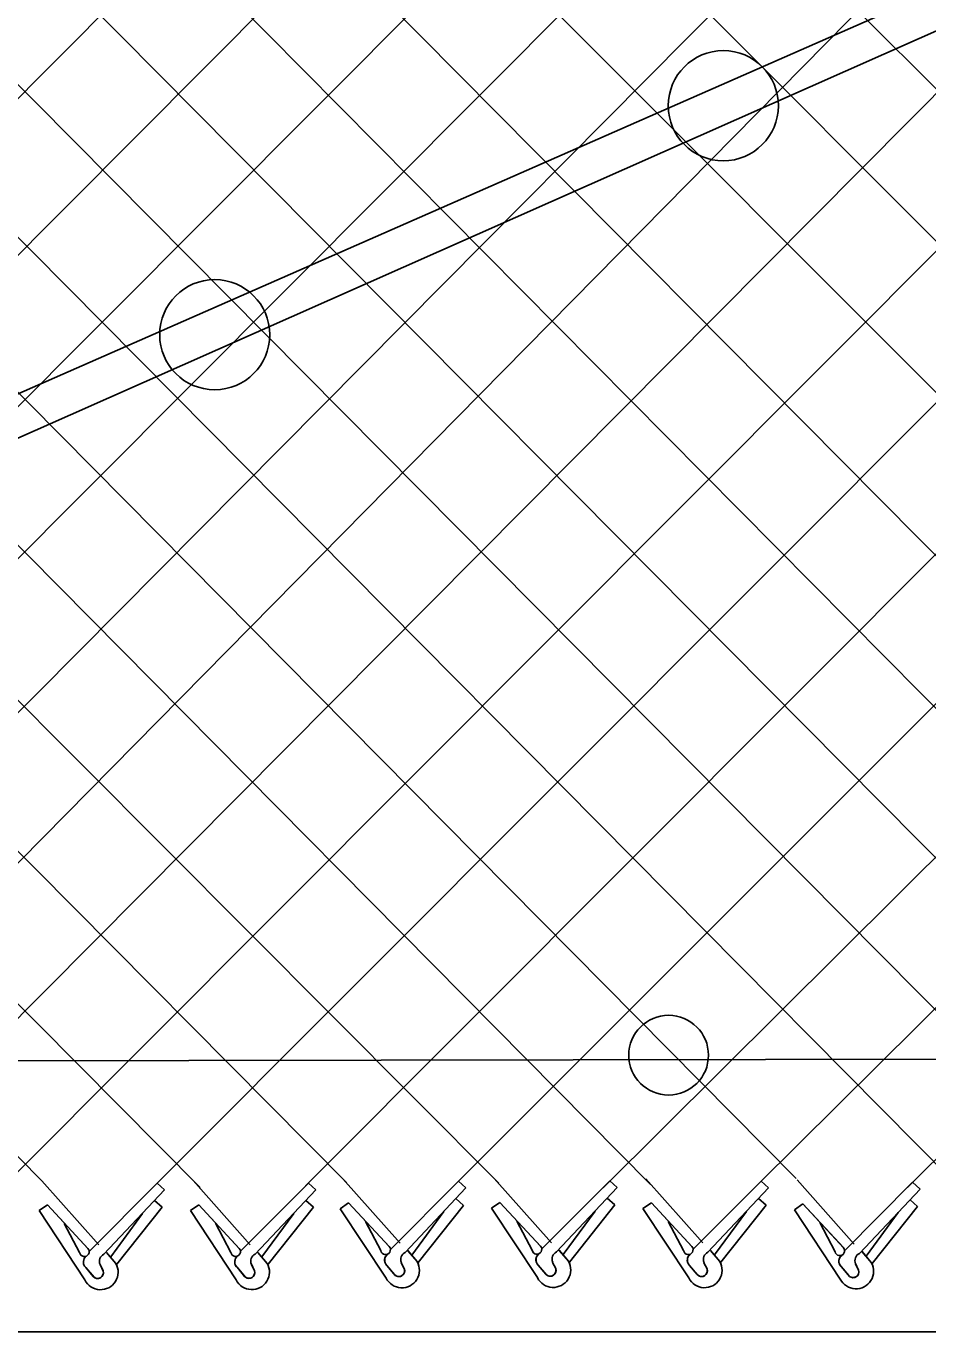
# Model space of a CAD drawing. Extents: x 0 to 2.85, y -0.1 to 1.83.
# Drawn here: x 1.1897 to 1.2376, y 1.2816 to 1.3511 of the extents above; entities that cross this region are included whole.
import ezdxf

# ---------------------------------------------------------------- set-up
doc = ezdxf.new("R2010")
doc.units = 0
for name, color, linetype in [('sb_Chainlink Fence', 7, 'Continuous'), ('sb_Earth', 7, 'Continuous'), ('sb_Existing Structural Steel', 7, 'Continuous')]:
    doc.layers.add(name, color=color, linetype=linetype)

msp = doc.modelspace()

# ---------------------------------------------------------------- linework, layer by layer
at = {"layer": 'sb_Chainlink Fence'}
for p, q in [((1.1805151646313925, 1.2895157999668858), (1.2915922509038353, 1.4013364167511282)), ((1.0829193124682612, 1.398082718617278), (1.1904903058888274, 1.2896279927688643)), ((1.0910120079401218, 1.3980855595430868), (1.1989214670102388, 1.2892594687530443)), ((1.0990654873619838, 1.3980651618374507), (1.206711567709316, 1.2895326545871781)), ((1.115446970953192, 1.3979620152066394), (1.2228929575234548, 1.2894238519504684)), ((1.1234998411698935, 1.3979563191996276), (1.2306364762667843, 1.2897405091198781)), ((1.1315925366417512, 1.3979591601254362), (1.2389142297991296, 1.2896793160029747)), ((1.1396460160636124, 1.3979387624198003), (1.2469242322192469, 1.2897511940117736)), ((1.1477002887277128, 1.3979553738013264), (1.2549061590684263, 1.2898329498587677)), ((1.1558672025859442, 1.3977095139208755), (1.2636071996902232, 1.2889921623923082)), ((1.1639200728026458, 1.3977038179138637), (1.2718940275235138, 1.2887328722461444)), ((1.1720127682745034, 1.3977066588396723), (1.279386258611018, 1.2902100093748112)), ((1.172460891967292, 1.2895324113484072), (1.2796712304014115, 1.3982683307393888)), ((1.188120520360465, 1.3977028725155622), (1.2955973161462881, 1.2901616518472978)), ((1.1320086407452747, 1.2895929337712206), (1.2387887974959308, 1.397111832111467)), ((1.1644074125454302, 1.289512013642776), (1.2712139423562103, 1.3971690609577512)), ((1.1800662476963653, 1.3976862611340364), (1.2877191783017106, 1.2899658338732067)), ((1.1400710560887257, 1.289533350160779), (1.2471160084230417, 1.3969920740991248)), ((1.1481277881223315, 1.2895781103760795), (1.2551688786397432, 1.396986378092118)), ((1.1612766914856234, 1.294695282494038), (1.263261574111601, 1.3969892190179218)), ((1.1885775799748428, 1.2894562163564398), (1.2955891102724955, 1.3967338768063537)), ((1.1966343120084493, 1.2895009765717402), (1.303681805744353, 1.396736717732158)), ((1.2045283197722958, 1.2893614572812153), (1.311735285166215, 1.3967163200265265)), ((1.212535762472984, 1.289460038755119), (1.3197895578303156, 1.3967329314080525)), ((1.2203680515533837, 1.2892561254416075), (1.3282564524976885, 1.3964829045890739)), ((1.2286213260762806, 1.289436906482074), (1.33630932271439, 1.3964772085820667)), ((1.236559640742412, 1.2892719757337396), (1.3444020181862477, 1.3964800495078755)), ((1.1090812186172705, 1.3956207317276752), (1.2148223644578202, 1.289491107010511)), ((1.1904903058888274, 1.2896279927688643), (1.1935256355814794, 1.2862103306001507)), ((1.1930069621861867, 1.2858582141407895), (1.1966343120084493, 1.2895009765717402)), ((1.1970301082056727, 1.2891423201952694), (1.1966343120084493, 1.2895009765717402)), ((1.198543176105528, 1.2896336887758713), (1.201578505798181, 1.2862160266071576)), ((1.2010598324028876, 1.2858639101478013), (1.2046871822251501, 1.289506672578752)), ((1.2050829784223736, 1.2891480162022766), (1.2046871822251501, 1.289506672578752)), ((1.206522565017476, 1.2897297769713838), (1.2095578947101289, 1.2863121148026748)), ((1.2090392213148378, 1.2859599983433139), (1.2126665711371, 1.2896027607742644)), ((1.2130623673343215, 1.2892441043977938), (1.2126665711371, 1.2896027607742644)), ((1.214576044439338, 1.28975017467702), (1.2176113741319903, 1.2863325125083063)), ((1.2170927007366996, 1.28598039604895), (1.2207200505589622, 1.2896231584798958)), ((1.2211158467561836, 1.28926450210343), (1.2207200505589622, 1.2896231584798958)), ((1.2226303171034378, 1.289733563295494), (1.2256656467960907, 1.2863159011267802)), ((1.2251469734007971, 1.285963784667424), (1.2287743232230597, 1.2896065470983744)), ((1.229170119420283, 1.2892478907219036), (1.2287743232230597, 1.2896065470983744)), ((1.2306927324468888, 1.2896739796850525), (1.2337280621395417, 1.2862563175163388)), ((1.2332093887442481, 1.2859042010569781), (1.2368367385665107, 1.2895469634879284)), ((1.2372325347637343, 1.2891883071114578), (1.2368367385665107, 1.2895469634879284)), ((1.193804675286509, 1.2857157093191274), (1.1970301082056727, 1.2891423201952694)), ((1.2018575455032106, 1.285721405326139), (1.2050829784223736, 1.2891480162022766)), ((1.2098369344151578, 1.2858174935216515), (1.2130623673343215, 1.2892441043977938)), ((1.212928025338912, 1.2883181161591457), (1.21253222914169, 1.2886767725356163)), ((1.2178904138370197, 1.2858378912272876), (1.2211158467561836, 1.28926450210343)), ((1.2209815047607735, 1.2883385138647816), (1.220585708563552, 1.2886971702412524)), ((1.22594468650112, 1.2858212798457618), (1.229170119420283, 1.2892478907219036)), ((1.229035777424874, 1.2883219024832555), (1.2286399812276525, 1.2886805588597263)), ((1.2340071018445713, 1.2857616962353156), (1.2372325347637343, 1.2891883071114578)), ((1.1903462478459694, 1.2880404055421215), (1.1907922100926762, 1.2883450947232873)), ((1.192782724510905, 1.2843514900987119), (1.1903462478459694, 1.2880404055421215)), ((1.1907922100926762, 1.2883450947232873), (1.1929482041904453, 1.2860214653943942)), ((1.1907922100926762, 1.2883450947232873), (1.1929620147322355, 1.2860077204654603)), ((1.1968957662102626, 1.2882163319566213), (1.1944829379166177, 1.2851816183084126)), ((1.1968957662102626, 1.2882163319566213), (1.1964999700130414, 1.2885749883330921)), ((1.1983991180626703, 1.2880461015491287), (1.198845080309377, 1.2883507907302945)), ((1.200835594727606, 1.284357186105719), (1.1983991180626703, 1.2880461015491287)), ((1.198845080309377, 1.2883507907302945), (1.2010010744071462, 1.2860271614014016)), ((1.198845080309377, 1.2883507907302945), (1.2010148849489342, 1.2860134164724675)), ((1.2049486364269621, 1.2882220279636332), (1.2025358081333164, 1.2851873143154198)), ((1.2049486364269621, 1.2882220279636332), (1.204552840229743, 1.288580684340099)), ((1.2063785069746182, 1.2881421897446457), (1.206824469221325, 1.2884468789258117)), ((1.208814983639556, 1.2844532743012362), (1.2063785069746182, 1.2881421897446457)), ((1.206824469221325, 1.2884468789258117), (1.2089804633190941, 1.286123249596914)), ((1.206824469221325, 1.2884468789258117), (1.208994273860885, 1.28610950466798)), ((1.2118890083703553, 1.2879860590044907), (1.210191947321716, 1.285676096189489)), ((1.212928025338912, 1.2883181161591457), (1.2105151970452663, 1.285283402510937)), ((1.2144319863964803, 1.2881625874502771), (1.214877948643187, 1.2884672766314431)), ((1.216868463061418, 1.2844736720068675), (1.2144319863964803, 1.2881625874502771)), ((1.214877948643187, 1.2884672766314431), (1.2170339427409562, 1.2861436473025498)), ((1.214877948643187, 1.2884672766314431), (1.2170477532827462, 1.286129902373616)), ((1.2199424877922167, 1.2880064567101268), (1.2182454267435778, 1.2856964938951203)), ((1.2209815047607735, 1.2883385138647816), (1.2185686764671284, 1.285303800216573)), ((1.2224862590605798, 1.288145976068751), (1.2229322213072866, 1.288450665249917)), ((1.2249227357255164, 1.2844570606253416), (1.2224862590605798, 1.288145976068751)), ((1.2229322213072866, 1.288450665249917), (1.2250882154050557, 1.286127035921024)), ((1.2229322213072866, 1.288450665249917), (1.2251020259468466, 1.28611329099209)), ((1.2279967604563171, 1.2879898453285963), (1.2262996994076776, 1.285679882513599)), ((1.229035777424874, 1.2883219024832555), (1.2266229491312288, 1.285287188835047)), ((1.230548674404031, 1.2880863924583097), (1.2309946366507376, 1.2883910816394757)), ((1.2329851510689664, 1.2843974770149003), (1.230548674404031, 1.2880863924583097)), ((1.2309946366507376, 1.2883910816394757), (1.233150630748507, 1.2860674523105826)), ((1.2309946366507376, 1.2883910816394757), (1.233164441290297, 1.2860537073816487)), ((1.237098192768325, 1.2882623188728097), (1.2346853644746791, 1.285227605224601)), ((1.237098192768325, 1.2882623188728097), (1.2367023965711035, 1.2886209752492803)), ((1.1925053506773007, 1.2858069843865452), (1.1916937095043, 1.2873585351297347)), ((1.1958567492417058, 1.2878842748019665), (1.1941596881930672, 1.2855743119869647)), ((1.2005582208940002, 1.2858126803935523), (1.199746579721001, 1.287364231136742)), ((1.2039096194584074, 1.2878899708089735), (1.2022125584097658, 1.2855800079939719)), ((1.2085376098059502, 1.2859087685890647), (1.207725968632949, 1.2874603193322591)), ((1.2165910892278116, 1.2859291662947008), (1.2157794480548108, 1.287480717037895)), ((1.224645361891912, 1.285912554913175), (1.2238337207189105, 1.2874641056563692)), ((1.232707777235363, 1.2858529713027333), (1.2318961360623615, 1.287404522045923)), ((1.236059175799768, 1.2879302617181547), (1.2343621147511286, 1.285620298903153)), ((1.2099720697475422, 1.2859130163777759), (1.2104672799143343, 1.2853267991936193)), ((1.2099786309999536, 1.2859040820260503), (1.2104697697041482, 1.285324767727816)), ((1.218025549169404, 1.285933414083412), (1.2185207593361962, 1.2853471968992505)), ((1.2180321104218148, 1.2859244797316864), (1.2185232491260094, 1.285345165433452)), ((1.2260798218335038, 1.2859168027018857), (1.2265750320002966, 1.285330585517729)), ((1.2260863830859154, 1.2859078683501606), (1.22657752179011, 1.2853285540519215)), ((1.2341422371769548, 1.28585721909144), (1.234637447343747, 1.285271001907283)), ((1.2341487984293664, 1.2858482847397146), (1.2346399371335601, 1.28526897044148)), ((1.193756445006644, 1.2848220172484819), (1.1935928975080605, 1.2851763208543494)), ((1.1935935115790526, 1.2851637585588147), (1.1937561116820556, 1.2848300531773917)), ((1.1939398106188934, 1.2858112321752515), (1.1944350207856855, 1.2852250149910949)), ((1.1939463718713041, 1.285802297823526), (1.1944375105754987, 1.2852229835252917)), ((1.1944350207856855, 1.2852250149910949), (1.1944714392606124, 1.2851569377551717)), ((1.1944714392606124, 1.2851569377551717), (1.194502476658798, 1.2850840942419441)), ((1.2018093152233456, 1.284827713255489), (1.2016457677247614, 1.2851820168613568)), ((1.201646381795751, 1.2851694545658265), (1.2018089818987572, 1.2848357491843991)), ((1.2019926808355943, 1.2858169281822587), (1.2024878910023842, 1.2852307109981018)), ((1.2019992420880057, 1.285807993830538), (1.2024903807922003, 1.285228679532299)), ((1.2024878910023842, 1.2852307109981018), (1.202524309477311, 1.2851626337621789)), ((1.202524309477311, 1.2851626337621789), (1.2025553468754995, 1.285089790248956)), ((1.209788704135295, 1.2849238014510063), (1.209625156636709, 1.2852781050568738)), ((1.2096257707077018, 1.285265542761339), (1.2097883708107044, 1.2849318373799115)), ((1.2104672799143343, 1.2853267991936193), (1.2105036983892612, 1.2852587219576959)), ((1.2105036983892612, 1.2852587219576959), (1.2105347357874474, 1.2851858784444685)), ((1.217842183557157, 1.2849441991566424), (1.2176786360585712, 1.28529850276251)), ((1.2176792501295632, 1.2852859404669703), (1.2178418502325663, 1.2849522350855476)), ((1.2185207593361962, 1.2853471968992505), (1.218557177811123, 1.2852791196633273)), ((1.218557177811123, 1.2852791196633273), (1.2185882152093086, 1.2852062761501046)), ((1.2258964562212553, 1.2849275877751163), (1.225732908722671, 1.285281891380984)), ((1.2257335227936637, 1.285269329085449), (1.2258961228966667, 1.2849356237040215)), ((1.2265750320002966, 1.285330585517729), (1.2266114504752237, 1.285262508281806)), ((1.2266114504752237, 1.285262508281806), (1.226642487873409, 1.2851896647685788)), ((1.2339588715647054, 1.2848680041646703), (1.233795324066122, 1.285222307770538)), ((1.233795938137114, 1.285209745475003), (1.233958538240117, 1.2848760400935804)), ((1.234637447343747, 1.285271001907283), (1.2346738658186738, 1.2852029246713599)), ((1.2346738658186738, 1.2852029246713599), (1.2347049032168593, 1.2851300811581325)), ((1.1932343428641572, 1.2845364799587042), (1.1928303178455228, 1.2850202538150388)), ((1.1928303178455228, 1.2850202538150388), (1.1932754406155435, 1.2844931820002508)), ((1.2012872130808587, 1.2845421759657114), (1.2008831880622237, 1.2850259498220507)), ((1.2008831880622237, 1.2850259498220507), (1.201328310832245, 1.2844988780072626)), ((1.2092666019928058, 1.2846382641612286), (1.2088625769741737, 1.2851220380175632)), ((1.2088625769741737, 1.2851220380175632), (1.209307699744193, 1.2845949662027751)), ((1.2173200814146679, 1.2846586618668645), (1.2169160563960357, 1.2851424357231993)), ((1.2169160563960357, 1.2851424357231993), (1.2173611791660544, 1.284615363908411)), ((1.2253743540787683, 1.2846420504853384), (1.2249703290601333, 1.2851258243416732)), ((1.2249703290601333, 1.2851258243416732), (1.2254154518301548, 1.2845987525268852)), ((1.2334367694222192, 1.2845824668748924), (1.2330327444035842, 1.2850662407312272)), ((1.2330327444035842, 1.2850662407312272), (1.2334778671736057, 1.284539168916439))]:
    msp.add_line(p, q, dxfattribs=at)
for centre, radius, start, end in [((1.19275732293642, 1.2858510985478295), 0.00025580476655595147, 189.9304409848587, 40.97853800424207), ((1.2008101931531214, 1.2858567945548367), 0.00025580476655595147, 189.9304409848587, 40.97853800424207), ((1.2087895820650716, 1.285952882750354), 0.00025580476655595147, 189.9304409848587, 40.97853800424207), ((1.2168430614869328, 1.2859732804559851), 0.00025580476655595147, 189.9304409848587, 40.97853800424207), ((1.224897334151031, 1.2859566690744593), 0.00025580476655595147, 189.9304409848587, 40.97853800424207), ((1.2329597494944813, 1.285897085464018), 0.00025580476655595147, 189.9304409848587, 40.97853800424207), ((1.1930897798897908, 1.2853035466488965), 0.0003843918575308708, 126.9947472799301, 219.79833989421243), ((1.1931002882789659, 1.2853030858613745), 0.0003909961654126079, 127.7656421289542, 226.33281459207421), ((1.193621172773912, 1.2847662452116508), 0.0009354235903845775, 206.32021657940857, 29.22686940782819), ((1.1939806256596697, 1.2853356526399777), 0.00041880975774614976, 114.84216649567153, 203.51671506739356), ((1.2011426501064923, 1.2853092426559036), 0.0003843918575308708, 126.9947472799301, 219.79833989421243), ((1.2011531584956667, 1.285308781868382), 0.0003909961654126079, 127.7656421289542, 226.33281459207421), ((1.201674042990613, 1.2847719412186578), 0.0009354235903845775, 206.32021657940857, 29.22686940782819), ((1.2020334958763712, 1.2853413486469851), 0.00041880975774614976, 114.84216649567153, 203.51671506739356), ((1.2091220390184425, 1.2854053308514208), 0.0003843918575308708, 126.9947472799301, 219.79833989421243), ((1.2091325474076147, 1.285404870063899), 0.0003909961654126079, 127.7656421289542, 226.33281459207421), ((1.2096534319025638, 1.284868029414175), 0.0009354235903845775, 206.32021657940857, 29.22686940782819), ((1.2100128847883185, 1.2854374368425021), 0.00041880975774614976, 114.84216649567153, 203.51671506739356), ((1.2171755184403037, 1.2854257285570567), 0.0003843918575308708, 126.9947472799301, 219.79833989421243), ((1.2171860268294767, 1.285425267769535), 0.0003909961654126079, 127.7656421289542, 226.33281459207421), ((1.217706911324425, 1.2848884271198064), 0.0009354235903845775, 206.32021657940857, 29.22686940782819), ((1.2180663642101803, 1.2854578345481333), 0.00041880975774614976, 114.84216649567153, 203.51671506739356), ((1.2252297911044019, 1.2854091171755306), 0.0003843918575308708, 126.9947472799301, 219.79833989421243), ((1.2252402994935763, 1.285408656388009), 0.0003909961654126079, 127.7656421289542, 226.33281459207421), ((1.2257611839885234, 1.2848718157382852), 0.0009354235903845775, 206.32021657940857, 29.22686940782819), ((1.2261206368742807, 1.2854412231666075), 0.00041880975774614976, 114.84216649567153, 203.51671506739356), ((1.2332922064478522, 1.2853495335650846), 0.0003843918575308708, 126.9947472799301, 219.79833989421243), ((1.2333027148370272, 1.2853490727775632), 0.0003909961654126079, 127.7656421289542, 226.33281459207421), ((1.2338235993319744, 1.284812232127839), 0.0009354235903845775, 206.32021657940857, 29.22686940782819), ((1.2341830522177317, 1.2853816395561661), 0.00041880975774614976, 114.84216649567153, 203.51671506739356), ((1.1934671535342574, 1.2847308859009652), 0.00030330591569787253, 219.86319118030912, 17.48524419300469), ((1.1934682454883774, 1.2847294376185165), 0.00030494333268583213, 230.78260140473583, 19.265642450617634), ((1.201520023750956, 1.2847365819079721), 0.00030330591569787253, 219.86319118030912, 17.48524419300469), ((1.2015211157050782, 1.2847351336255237), 0.00030494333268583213, 230.78260140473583, 19.265642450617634), ((1.2094994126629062, 1.2848326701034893), 0.00030330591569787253, 219.86319118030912, 17.48524419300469), ((1.2095005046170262, 1.284831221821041), 0.00030494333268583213, 230.78260140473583, 19.265642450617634), ((1.2175528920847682, 1.2848530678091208), 0.00030330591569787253, 219.86319118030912, 17.48524419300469), ((1.2175539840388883, 1.284851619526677), 0.00030494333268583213, 230.78260140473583, 19.265642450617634), ((1.2256071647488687, 1.284836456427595), 0.00030330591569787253, 219.86319118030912, 17.48524419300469), ((1.2256082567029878, 1.2848350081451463), 0.00030494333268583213, 230.78260140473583, 19.265642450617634), ((1.2336695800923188, 1.2847768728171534), 0.00030330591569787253, 219.86319118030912, 17.48524419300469), ((1.233670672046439, 1.284775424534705), 0.00030494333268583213, 230.78260140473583, 19.265642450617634)]:
    msp.add_arc(centre, radius, start, end, dxfattribs=at)
at = {"layer": 'sb_Earth'}
msp.add_line((1.069795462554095, 1.2815869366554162), (1.4846110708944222, 1.2816125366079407), dxfattribs=at)
at = {"layer": 'sb_Existing Structural Steel'}
for p, q in [((1.2953900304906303, 1.3781263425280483), (1.1230958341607, 1.3024372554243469)), ((1.2962767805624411, 1.3765874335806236), (1.1239415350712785, 1.3001976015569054)), ((1.065275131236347, 1.2958066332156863), (1.486720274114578, 1.29650651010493))]:
    msp.add_line(p, q, dxfattribs=at)
for centre, radius in [((1.2267618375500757, 1.3468194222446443), 0.002929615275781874), ((1.1996973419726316, 1.3346375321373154), 0.002929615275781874), ((1.2238517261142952, 1.2963075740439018), 0.0021204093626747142)]:
    msp.add_circle(centre, radius, dxfattribs=at)

doc.saveas('drawing.dxf')
